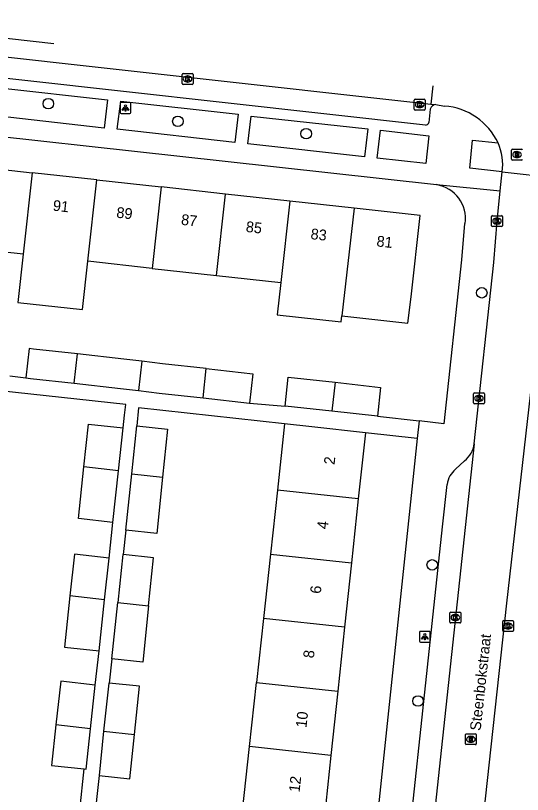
# Model space of a CAD drawing. Extents: x 161928 to 163055, y 386475 to 387428.
# Drawn here: x 162460.4 to 162507.4, y 387309.7 to 387381.8 of the extents above; entities that cross this region are included whole.
import ezdxf

# ---------------------------------------------------------------- set-up
doc = ezdxf.new("R2010")
doc.units = 0
for name, color, linetype in [('IMGEO_Boom', 7, 'Continuous'), ('IMGEO_Kolk', 7, 'Continuous'), ('IMGEO_Lichtpunt', 7, 'Continuous'), ('IMGEO_Openbare_ruimte_label', 7, 'Continuous'), ('IMGEO_Pand', 7, 'Continuous'), ('IMGEO_Pand_nummerreeks', 7, 'Continuous'), ('IMGEO_Rijbaan_lokaal_gesloten', 7, 'Continuous'), ('IMGEO_Rijbaan_lokaal_open', 7, 'Continuous'), ('IMGEO_Rioolput', 7, 'Continuous'), ('IMGEO_Voetpad_open', 7, 'Continuous')]:
    doc.layers.add(name, color=color, linetype=linetype)

msp = doc.modelspace()

# ---------------------------------------------------------------- linework, layer by layer
at = {"layer": 'IMGEO_Boom'}
for centre in [(162463.484, 387373.652), (162475.489, 387372.023), (162487.367, 387370.872), (162503.636, 387356.144), (162499.043, 387330.944), (162497.728, 387318.342)]:
    msp.add_circle(centre, 0.489, dxfattribs=at)
at = {"layer": 'IMGEO_Kolk'}
for p, q in [((162475.885, 387375.511), (162475.885, 387376.363)), ((162475.96, 387376.437), (162476.812, 387376.437)), ((162476.373, 387376.217), (162476.398, 387376.217)), ((162476.886, 387376.363), (162476.886, 387375.511)), ((162476.396, 387375.657), (162476.371, 387375.657)), ((162476.812, 387375.437), (162475.96, 387375.437)), ((162497.46, 387374.066), (162498.312, 387374.066)), ((162497.385, 387373.14), (162497.385, 387373.992)), ((162497.873, 387373.846), (162497.898, 387373.846)), ((162498.386, 387373.992), (162498.386, 387373.14)), ((162498.312, 387373.066), (162497.46, 387373.066)), ((162497.896, 387373.286), (162497.871, 387373.286)), ((162504.545, 387362.357), (162504.545, 387363.209)), ((162504.62, 387363.283), (162505.472, 387363.283)), ((162505.546, 387363.209), (162505.546, 387362.357)), ((162505.056, 387362.503), (162505.031, 387362.503)), ((162505.033, 387363.063), (162505.058, 387363.063)), ((162505.472, 387362.283), (162504.62, 387362.283)), ((162502.875, 387345.942), (162502.875, 387346.794)), ((162502.95, 387346.868), (162503.802, 387346.868)), ((162503.363, 387346.648), (162503.388, 387346.648)), ((162503.876, 387346.794), (162503.876, 387345.942)), ((162503.386, 387346.088), (162503.361, 387346.088)), ((162503.802, 387345.868), (162502.95, 387345.868)), ((162500.688, 387325.647), (162500.688, 387326.499)), ((162500.763, 387326.573), (162501.615, 387326.573)), ((162501.689, 387326.499), (162501.689, 387325.647)), ((162501.199, 387325.793), (162501.174, 387325.793)), ((162501.176, 387326.353), (162501.201, 387326.353)), ((162505.571, 387324.863), (162505.571, 387325.715)), ((162505.646, 387325.789), (162506.498, 387325.789)), ((162506.572, 387325.715), (162506.572, 387324.863)), ((162501.615, 387325.573), (162500.763, 387325.573)), ((162506.082, 387325.009), (162506.057, 387325.009)), ((162506.059, 387325.569), (162506.084, 387325.569)), ((162506.498, 387324.789), (162505.646, 387324.789))]:
    msp.add_line(p, q, dxfattribs=at)
for points in [[(162475.885, 387375.511), (162475.885, 387376.363)], [(162475.96, 387376.437), (162476.812, 387376.437)], [(162476.886, 387376.363), (162476.886, 387375.511)], [(162476.206, 387376.137), (162476.329, 387376.137), (162476.329, 387375.986), (162476.459, 387376.137), (162476.623, 387376.137), (162476.477, 387375.986), (162476.63, 387375.737), (162476.478, 387375.737), (162476.393, 387375.901), (162476.329, 387375.834), (162476.329, 387375.737), (162476.206, 387375.737), (162476.206, 387376.137)], [(162476.812, 387375.437), (162475.96, 387375.437)], [(162497.46, 387374.066), (162498.312, 387374.066)], [(162497.385, 387373.14), (162497.385, 387373.992)], [(162497.706, 387373.766), (162497.829, 387373.766), (162497.829, 387373.615), (162497.959, 387373.766), (162498.123, 387373.766), (162497.977, 387373.615), (162498.13, 387373.366), (162497.978, 387373.366), (162497.893, 387373.53), (162497.829, 387373.463), (162497.829, 387373.366), (162497.706, 387373.366), (162497.706, 387373.766)], [(162498.386, 387373.992), (162498.386, 387373.14)], [(162498.312, 387373.066), (162497.46, 387373.066)], [(162504.545, 387362.357), (162504.545, 387363.209)], [(162504.62, 387363.283), (162505.472, 387363.283)], [(162505.546, 387363.209), (162505.546, 387362.357)], [(162504.866, 387362.983), (162504.989, 387362.983), (162504.989, 387362.832), (162505.119, 387362.983), (162505.283, 387362.983), (162505.137, 387362.832), (162505.29, 387362.583), (162505.138, 387362.583), (162505.053, 387362.747), (162504.989, 387362.68), (162504.989, 387362.583), (162504.866, 387362.583), (162504.866, 387362.983)], [(162505.472, 387362.283), (162504.62, 387362.283)], [(162502.875, 387345.942), (162502.875, 387346.794)], [(162502.95, 387346.868), (162503.802, 387346.868)], [(162503.876, 387346.794), (162503.876, 387345.942)], [(162503.196, 387346.568), (162503.319, 387346.568), (162503.319, 387346.417), (162503.449, 387346.568), (162503.613, 387346.568), (162503.467, 387346.417), (162503.62, 387346.168), (162503.468, 387346.168), (162503.383, 387346.332), (162503.319, 387346.265), (162503.319, 387346.168), (162503.196, 387346.168), (162503.196, 387346.568)], [(162503.802, 387345.868), (162502.95, 387345.868)], [(162500.688, 387325.647), (162500.688, 387326.499)], [(162500.763, 387326.573), (162501.615, 387326.573)], [(162501.689, 387326.499), (162501.689, 387325.647)], [(162501.009, 387326.273), (162501.132, 387326.273), (162501.132, 387326.122), (162501.262, 387326.273), (162501.426, 387326.273), (162501.28, 387326.122), (162501.433, 387325.873), (162501.281, 387325.873), (162501.196, 387326.037), (162501.132, 387325.97), (162501.132, 387325.873), (162501.009, 387325.873), (162501.009, 387326.273)], [(162505.571, 387324.863), (162505.571, 387325.715)], [(162505.646, 387325.789), (162506.498, 387325.789)], [(162506.572, 387325.715), (162506.572, 387324.863)], [(162501.615, 387325.573), (162500.763, 387325.573)], [(162505.892, 387325.489), (162506.015, 387325.489), (162506.015, 387325.338), (162506.145, 387325.489), (162506.309, 387325.489), (162506.163, 387325.338), (162506.316, 387325.089), (162506.164, 387325.089), (162506.079, 387325.253), (162506.015, 387325.186), (162506.015, 387325.089), (162505.892, 387325.089), (162505.892, 387325.489)], [(162506.498, 387324.789), (162505.646, 387324.789)]]:
    msp.add_lwpolyline(points, dxfattribs=at)
for centre, start, end in [((162475.962, 387376.361), 91.55205, 178.44795), ((162475.962, 387376.361), 91.55205, 178.44795), ((162476.81, 387376.361), 1.55205, 88.44795), ((162476.81, 387376.361), 1.55205, 88.44795), ((162475.962, 387375.513), 181.55205, 268.44795), ((162475.962, 387375.513), 181.55205, 268.44795), ((162476.81, 387375.513), 271.55205, 358.44795), ((162476.81, 387375.513), 271.55205, 358.44795), ((162497.462, 387373.99), 91.55205, 178.44795), ((162497.462, 387373.99), 91.55205, 178.44795), ((162498.31, 387373.99), 1.55205, 88.44795), ((162498.31, 387373.99), 1.55205, 88.44795), ((162497.462, 387373.142), 181.55205, 268.44795), ((162497.462, 387373.142), 181.55205, 268.44795), ((162498.31, 387373.142), 271.55205, 358.44795), ((162498.31, 387373.142), 271.55205, 358.44795), ((162504.622, 387363.207), 91.55205, 178.44795), ((162504.622, 387363.207), 91.55205, 178.44795), ((162505.47, 387363.207), 1.55205, 88.44795), ((162505.47, 387363.207), 1.55205, 88.44795), ((162504.622, 387362.359), 181.55205, 268.44795), ((162504.622, 387362.359), 181.55205, 268.44795), ((162505.47, 387362.359), 271.55205, 358.44795), ((162505.47, 387362.359), 271.55205, 358.44795), ((162502.952, 387346.792), 91.55205, 178.44795), ((162502.952, 387346.792), 91.55205, 178.44795), ((162503.8, 387346.792), 1.55205, 88.44795), ((162503.8, 387346.792), 1.55205, 88.44795), ((162502.952, 387345.944), 181.55205, 268.44795), ((162502.952, 387345.944), 181.55205, 268.44795), ((162503.8, 387345.944), 271.55205, 358.44795), ((162503.8, 387345.944), 271.55205, 358.44795), ((162500.765, 387326.497), 91.55205, 178.44795), ((162500.765, 387326.497), 91.55205, 178.44795), ((162501.613, 387326.497), 1.55205, 88.44795), ((162501.613, 387326.497), 1.55205, 88.44795), ((162505.648, 387325.713), 91.55205, 178.44795), ((162505.648, 387325.713), 91.55205, 178.44795), ((162506.496, 387325.713), 1.55205, 88.44795), ((162506.496, 387325.713), 1.55205, 88.44795), ((162500.765, 387325.649), 181.55205, 268.44795), ((162500.765, 387325.649), 181.55205, 268.44795), ((162501.613, 387325.649), 271.55205, 358.44795), ((162501.613, 387325.649), 271.55205, 358.44795), ((162505.648, 387324.865), 181.55205, 268.44795), ((162505.648, 387324.865), 181.55205, 268.44795), ((162506.496, 387324.865), 271.55205, 358.44795), ((162506.496, 387324.865), 271.55205, 358.44795)]:
    msp.add_arc(centre, 0.0765, start, end, dxfattribs=at)
for centre, major_axis, ratio, start_param, end_param in [((162476.372, 387375.937), (-0.387, 0.002), 0.722429, 4.712389, 7.853982), ((162476.397, 387375.937), (-0.39, 0.002), 0.717154, 1.570796, 4.712389), ((162497.872, 387373.566), (-0.387, 0.002), 0.722429, 4.712389, 7.853982), ((162497.897, 387373.566), (-0.39, 0.002), 0.717154, 1.570796, 4.712389), ((162505.032, 387362.783), (-0.387, 0.002), 0.722429, 4.712389, 7.853982), ((162505.057, 387362.783), (-0.39, 0.002), 0.717154, 1.570796, 4.712389), ((162503.362, 387346.368), (-0.387, 0.002), 0.722429, 4.712389, 7.853982), ((162503.387, 387346.368), (-0.39, 0.002), 0.717154, 1.570796, 4.712389), ((162501.175, 387326.073), (-0.387, 0.002), 0.722429, 4.712389, 7.853982), ((162501.2, 387326.073), (-0.39, 0.002), 0.717154, 1.570796, 4.712389), ((162506.058, 387325.289), (-0.387, 0.002), 0.722429, 4.712389, 7.853982), ((162506.083, 387325.289), (-0.39, 0.002), 0.717154, 1.570796, 4.712389)]:
    msp.add_ellipse(centre, major_axis=major_axis, ratio=ratio, start_param=start_param, end_param=end_param, dxfattribs=at)
at = {"layer": 'IMGEO_Lichtpunt'}
for p, q in [((162470.127, 387373.658), (162470.127, 387372.851)), ((162470.127, 387373.658), (162470.127, 387372.851)), ((162471.029, 387373.753), (162470.221, 387373.753)), ((162471.029, 387373.753), (162470.221, 387373.753)), ((162471.123, 387372.851), (162471.123, 387373.658)), ((162471.123, 387372.851), (162471.123, 387373.658)), ((162470.221, 387372.757), (162471.029, 387372.757)), ((162470.221, 387372.757), (162471.029, 387372.757)), ((162497.867, 387324.697), (162497.867, 387323.89)), ((162497.867, 387324.697), (162497.867, 387323.89)), ((162498.769, 387324.792), (162497.961, 387324.792)), ((162498.769, 387324.792), (162497.961, 387324.792)), ((162498.863, 387323.89), (162498.863, 387324.697)), ((162498.863, 387323.89), (162498.863, 387324.697)), ((162497.961, 387323.796), (162498.769, 387323.796)), ((162497.961, 387323.796), (162498.769, 387323.796))]:
    msp.add_line(p, q, dxfattribs=at)
for points in [[(162470.501, 387373.322), (162470.54, 387373.294), (162470.352, 387373.032), (162470.314, 387373.059), (162470.501, 387373.322)], [(162470.713, 387373.294), (162470.751, 387373.321), (162470.938, 387373.059), (162470.899, 387373.031), (162470.713, 387373.294)], [(162470.603, 387373.274), (162470.65, 387373.274), (162470.65, 387372.952), (162470.603, 387372.952), (162470.603, 387373.274)], [(162498.241, 387324.361), (162498.28, 387324.333), (162498.092, 387324.071), (162498.054, 387324.098), (162498.241, 387324.361)], [(162498.343, 387324.313), (162498.39, 387324.313), (162498.39, 387323.991), (162498.343, 387323.991), (162498.343, 387324.313)], [(162498.453, 387324.333), (162498.491, 387324.36), (162498.678, 387324.098), (162498.639, 387324.07), (162498.453, 387324.333)]]:
    msp.add_lwpolyline(points, dxfattribs=at)
for centre in [(162470.626, 387373.456), (162498.366, 387324.495)]:
    msp.add_circle(centre, 0.0994, dxfattribs=at)
for centre, start, end in [((162470.221, 387373.658), 90, 180), ((162470.221, 387373.658), 90, 180), ((162471.029, 387373.658), 0, 90), ((162471.029, 387373.658), 0, 90), ((162470.221, 387372.851), 180, 270), ((162470.221, 387372.851), 180, 270), ((162471.029, 387372.851), 270, 0), ((162471.029, 387372.851), 270, 360), ((162497.961, 387324.697), 90, 180), ((162497.961, 387324.697), 90, 180), ((162498.769, 387324.697), 0, 90), ((162498.769, 387324.697), 0, 90), ((162497.961, 387323.89), 180, 270), ((162497.961, 387323.89), 180, 270), ((162498.769, 387323.89), 270, 0), ((162498.769, 387323.89), 270, 360)]:
    msp.add_arc(centre, 0.0946, start, end, dxfattribs=at)
at = {"layer": 'IMGEO_Pand'}
for points in [[(162456.033, 387367.915), (162461.997, 387367.258)], [(162461.997, 387367.258), (162461.166, 387359.714)], [(162467.961, 387366.6), (162461.997, 387367.258)], [(162467.13, 387359.056), (162467.961, 387366.6)], [(162467.961, 387366.6), (162473.925, 387365.943)], [(162473.925, 387365.943), (162473.094, 387358.399)], [(162479.888, 387365.286), (162473.925, 387365.943)], [(162479.057, 387357.742), (162479.888, 387365.286)], [(162485.852, 387364.629), (162479.888, 387365.286)], [(162485.852, 387364.629), (162485.021, 387357.085)], [(162491.816, 387363.971), (162485.852, 387364.629)], [(162491.816, 387363.971), (162490.669, 387353.997)], [(162490.669, 387353.997), (162496.784, 387353.323), (162497.086, 387355.755), (162497.917, 387363.299), (162491.816, 387363.971)], [(162461.166, 387359.714), (162455.202, 387360.371)], [(162461.166, 387359.714), (162460.673, 387355.246), (162466.637, 387354.588), (162467.13, 387359.056)], [(162473.094, 387358.399), (162467.13, 387359.056)], [(162473.094, 387358.399), (162479.057, 387357.742)], [(162479.057, 387357.742), (162485.021, 387357.085)], [(162485.021, 387357.085), (162484.696, 387354.103), (162490.606, 387353.452), (162490.669, 387353.997)], [(162466.181, 387350.48), (162462.117, 387350.928), (162461.706, 387350.979), (162461.406, 387348.263)], [(162465.881, 387347.764), (162466.181, 387350.48)], [(162472.147, 387349.802), (162470.481, 387350.006), (162466.181, 387350.48)], [(162472.147, 387349.802), (162471.848, 387347.086)], [(162478.112, 387349.122), (162474.048, 387349.57), (162472.147, 387349.802)], [(162477.813, 387346.406), (162478.112, 387349.122)], [(162478.112, 387349.122), (162482.412, 387348.648), (162482.113, 387345.932)], [(162461.406, 387348.263), (162461.817, 387348.212), (162465.881, 387347.764)], [(162485.41, 387345.647), (162485.705, 387348.33), (162490.04, 387347.853)], [(162465.881, 387347.764), (162470.182, 387347.29), (162471.848, 387347.086)], [(162490.04, 387347.853), (162489.745, 387345.17)], [(162490.04, 387347.853), (162494.268, 387347.387), (162493.972, 387344.704)], [(162471.848, 387347.086), (162473.748, 387346.854), (162477.813, 387346.406)], [(162477.813, 387346.406), (162482.113, 387345.932)], [(162489.745, 387345.17), (162485.41, 387345.647)], [(162493.972, 387344.704), (162489.745, 387345.17)], [(162466.784, 387340.016), (162467.214, 387343.989), (162470.422, 387343.64)], [(162471.207, 387339.365), (162471.672, 387343.814)], [(162471.672, 387343.814), (162474.533, 387343.515), (162474.068, 387339.059)], [(162485.369, 387344.013), (162484.698, 387337.869)], [(162492.85, 387343.179), (162487.881, 387343.733), (162485.369, 387344.013)], [(162469.99, 387339.659), (162470.422, 387343.64)], [(162492.85, 387343.179), (162492.197, 387337.068)], [(162469.47, 387334.868), (162466.264, 387335.226), (162466.784, 387340.016)], [(162469.99, 387339.659), (162466.784, 387340.016)], [(162469.47, 387334.868), (162469.99, 387339.659)], [(162470.663, 387334.157), (162471.207, 387339.365)], [(162474.068, 387339.059), (162473.524, 387333.858), (162470.663, 387334.157)], [(162471.207, 387339.365), (162474.068, 387339.059)], [(162484.698, 387337.869), (162484.05, 387331.93)], [(162492.197, 387337.068), (162484.698, 387337.869)], [(162492.197, 387337.068), (162491.562, 387331.128)], [(162469.113, 387331.583), (162465.908, 387331.941), (162465.488, 387328.075)], [(162468.694, 387327.718), (162469.113, 387331.583)], [(162470.427, 387331.903), (162470.373, 387331.909), (162469.908, 387327.46)], [(162472.768, 387327.154), (162473.234, 387331.61), (162470.427, 387331.903)], [(162484.05, 387331.93), (162483.402, 387325.991)], [(162484.05, 387331.93), (162491.562, 387331.128)], [(162491.562, 387331.128), (162490.927, 387325.188)], [(162465.488, 387328.075), (162464.974, 387323.335), (162468.18, 387322.978)], [(162468.694, 387327.718), (162465.488, 387328.075)], [(162468.18, 387322.978), (162468.694, 387327.718)], [(162469.364, 387322.252), (162469.908, 387327.46)], [(162472.768, 387327.154), (162472.225, 387321.953), (162469.364, 387322.252)], [(162469.908, 387327.46), (162472.768, 387327.154)], [(162483.402, 387325.991), (162482.754, 387320.053)], [(162490.927, 387325.188), (162483.402, 387325.991)], [(162490.927, 387325.188), (162490.292, 387319.248)], [(162467.836, 387319.813), (162464.63, 387320.17), (162464.192, 387316.133)], [(162469.128, 387319.998), (162469.074, 387320.004), (162468.609, 387315.555)], [(162471.469, 387315.249), (162471.935, 387319.705), (162469.128, 387319.998)], [(162482.106, 387314.114), (162482.754, 387320.053)], [(162482.754, 387320.053), (162490.292, 387319.248)], [(162467.398, 387315.776), (162467.836, 387319.813)], [(162490.292, 387319.248), (162489.657, 387313.308)], [(162464.192, 387316.133), (162463.785, 387312.383), (162466.813, 387312.054)], [(162467.398, 387315.776), (162464.192, 387316.133)], [(162466.813, 387312.054), (162466.992, 387312.035), (162467.398, 387315.776)], [(162468.609, 387315.555), (162468.179, 387311.434)], [(162468.179, 387311.434), (162471.04, 387311.135), (162471.469, 387315.249)], [(162468.609, 387315.555), (162471.469, 387315.249)], [(162481.457, 387308.175), (162482.106, 387314.114)], [(162489.657, 387313.308), (162482.106, 387314.114)], [(162489.657, 387313.308), (162489.022, 387307.367)]]:
    msp.add_lwpolyline(points, dxfattribs=at)
at = {"layer": 'IMGEO_Rijbaan_lokaal_gesloten'}
for points in [[(162440.752, 387380.095), (162440.944, 387381.811), (162463.978, 387379.236)], [(162451.416, 387378.887), (162498.919, 387373.594)], [(162499.096, 387375.311), (162498.919, 387373.594)]]:
    msp.add_lwpolyline(points, dxfattribs=at)
at = {"layer": 'IMGEO_Rijbaan_lokaal_open'}
for points in [[(162498.919, 387373.594), (162499.394, 387373.562)], [(162499.394, 387373.562), (162500.193, 387373.434)], [(162505.346, 387365.588), (162505.532, 387367.335)], [(162505.532, 387367.335), (162510.503, 387366.787)], [(162502.933, 387342.156), (162504.739, 387358.935), (162505.046, 387362.783), (162505.346, 387365.588)], [(162510.31, 387364.913), (162510.021, 387362.103), (162509.158, 387355.885), (162505.916, 387327.391), (162501.419, 387286.063), (162501.358, 387285.031)], [(162502.933, 387342.156), (162500, 387314.904), (162498.497, 387300.792), (162497.103, 387287.418)]]:
    msp.add_lwpolyline(points, dxfattribs=at)
for centre, radius, start, end in [((162499.721, 387367.453), 5.999, 25.31902, 85.48829), ((162500.73, 387368.011), 4.849, 351.98749, 24.46394)]:
    msp.add_arc(centre, radius, start, end, dxfattribs=at)
at = {"layer": 'IMGEO_Rioolput'}
for p, q in [((162506.4, 387368.511), (162506.4, 387369.363)), ((162506.475, 387369.437), (162507.327, 387369.437)), ((162506.888, 387369.217), (162506.913, 387369.217)), ((162507.327, 387368.437), (162506.475, 387368.437)), ((162506.911, 387368.657), (162506.886, 387368.657)), ((162502.123, 387314.373), (162502.123, 387315.225)), ((162502.198, 387315.299), (162503.05, 387315.299)), ((162502.611, 387315.079), (162502.636, 387315.079)), ((162503.124, 387315.225), (162503.124, 387314.373)), ((162503.05, 387314.299), (162502.198, 387314.299)), ((162502.634, 387314.519), (162502.609, 387314.519))]:
    msp.add_line(p, q, dxfattribs=at)
for points in [[(162506.4, 387368.511), (162506.4, 387369.363)], [(162506.475, 387369.437), (162507.327, 387369.437)], [(162506.989, 387369.135), (162506.737, 387369.137), (162506.737, 387368.737)], [(162506.915, 387369.056), (162506.861, 387369.056), (162506.861, 387368.975)], [(162506.861, 387368.975), (162506.913, 387368.975)], [(162507.327, 387368.437), (162506.475, 387368.437)], [(162506.737, 387368.737), (162506.861, 387368.737), (162506.861, 387368.899), (162506.872, 387368.899)], [(162506.919, 387368.87), (162506.99, 387368.737), (162507.13, 387368.737), (162507.065, 387368.863)], [(162502.123, 387314.373), (162502.123, 387315.225)], [(162502.198, 387315.299), (162503.05, 387315.299)], [(162502.712, 387314.997), (162502.46, 387314.999), (162502.46, 387314.599)], [(162502.638, 387314.918), (162502.584, 387314.918), (162502.584, 387314.837)], [(162503.124, 387315.225), (162503.124, 387314.373)], [(162503.05, 387314.299), (162502.198, 387314.299)], [(162502.46, 387314.599), (162502.584, 387314.599), (162502.584, 387314.761), (162502.595, 387314.761)], [(162502.584, 387314.837), (162502.636, 387314.837)], [(162502.642, 387314.732), (162502.713, 387314.599), (162502.853, 387314.599), (162502.788, 387314.725)]]:
    msp.add_lwpolyline(points, dxfattribs=at)
for centre, radius, start, end in [((162506.477, 387369.361), 0.0765, 91.55205, 178.44795), ((162506.477, 387369.361), 0.0765, 91.55205, 178.44795), ((162506.897, 387369.164), 0.19, 274.7715, 282.96867), ((162506.921, 387368.96), 0.0964, 77.00612, 93.18647), ((162506.935, 387369.017), 0.0378, 276.66336, 79.67722), ((162506.988, 387369.025), 0.109, 350.36119, 89.41601), ((162506.986, 387369.025), 0.112, 277.58423, 350.98172), ((162507.325, 387369.361), 0.0765, 1.55205, 88.44795), ((162507.325, 387369.361), 0.0765, 1.55205, 88.44795), ((162506.477, 387368.513), 0.0765, 181.55205, 268.44795), ((162506.477, 387368.513), 0.0765, 181.55205, 268.44795), ((162506.871, 387368.846), 0.0533, 26.02933, 88.69889), ((162506.97, 387368.81), 0.108, 29.51342, 73.79051), ((162507.325, 387368.513), 0.0765, 271.55205, 358.44795), ((162507.325, 387368.513), 0.0765, 271.55205, 358.44795), ((162502.2, 387315.223), 0.0765, 91.55205, 178.44795), ((162502.2, 387315.223), 0.0765, 91.55205, 178.44795), ((162502.644, 387314.822), 0.0964, 77.00612, 93.18647), ((162502.658, 387314.879), 0.0378, 276.66336, 79.67722), ((162502.711, 387314.887), 0.109, 350.36119, 89.41601), ((162503.048, 387315.223), 0.0765, 1.55205, 88.44795), ((162503.048, 387315.223), 0.0765, 1.55205, 88.44795), ((162502.2, 387314.375), 0.0765, 181.55205, 268.44795), ((162502.2, 387314.375), 0.0765, 181.55205, 268.44795), ((162502.594, 387314.708), 0.0533, 26.02933, 88.69889), ((162502.62, 387315.026), 0.19, 274.7715, 282.96867), ((162502.709, 387314.887), 0.112, 277.58423, 350.98172), ((162502.693, 387314.672), 0.108, 29.51342, 73.79051), ((162503.048, 387314.375), 0.0765, 271.55205, 358.44795), ((162503.048, 387314.375), 0.0765, 271.55205, 358.44795)]:
    msp.add_arc(centre, radius, start, end, dxfattribs=at)
for centre, major_axis, ratio, start_param, end_param in [((162506.887, 387368.937), (-0.387, 0.002), 0.722429, 4.712389, 7.853982), ((162506.912, 387368.937), (-0.39, 0.002), 0.717154, 1.570796, 4.712389), ((162502.61, 387314.799), (-0.387, 0.002), 0.722429, 4.712389, 7.853982), ((162502.635, 387314.799), (-0.39, 0.002), 0.717154, 1.570796, 4.712389)]:
    msp.add_ellipse(centre, major_axis=major_axis, ratio=ratio, start_param=start_param, end_param=end_param, dxfattribs=at)
at = {"layer": 'IMGEO_Voetpad_open'}
for points in [[(162498.423, 387371.662), (162451.846, 387376.856)], [(162458.946, 387375.134), (162468.968, 387374.017), (162468.661, 387371.391), (162458.61, 387372.53), (162458.946, 387375.134)], [(162470.203, 387373.876), (162481.068, 387372.668), (162480.769, 387370.061), (162469.858, 387371.278), (162470.203, 387373.876)], [(162498.857, 387373.153), (162498.734, 387371.902)], [(162482.285, 387372.497), (162493.07, 387371.336), (162492.767, 387368.733), (162481.978, 387369.926), (162482.285, 387372.497)], [(162449.134, 387371.52), (162449.387, 387371.573), (162449.643, 387371.603), (162449.901, 387371.609), (162450.159, 387371.593), (162479.854, 387368.322), (162499.441, 387366.155)], [(162494.268, 387371.203), (162498.743, 387370.689), (162498.447, 387368.113), (162493.954, 387368.622), (162494.268, 387371.203)], [(162505.532, 387367.335), (162502.536, 387367.675), (162502.773, 387370.269), (162505.144, 387370.019)], [(162499.441, 387366.155), (162505.346, 387365.588)], [(162502.11, 387362.553), (162502.049, 387362.546), (162501.757, 387359.181), (162500.118, 387344.007), (162497.821, 387344.27)], [(162459.925, 387348.448), (162461.406, 387348.263)], [(162470.422, 387343.64), (162470.548, 387344.799), (162470.656, 387345.796), (162457.285, 387347.248)], [(162482.113, 387345.932), (162485.41, 387345.647)], [(162485.369, 387344.013), (162471.846, 387345.481), (162471.672, 387343.814)], [(162493.972, 387344.704), (162497.821, 387344.27)], [(162497.821, 387344.27), (162497.639, 387342.658)], [(162497.639, 387342.658), (162492.85, 387343.179)], [(162497.639, 387342.658), (162491.355, 387282.83), (162486.464, 387283.437)], [(162501.202, 387339.808), (162502.045, 387340.59)], [(162495.41, 387291.445), (162500, 387334.484), (162500.418, 387338.404)], [(162469.113, 387331.583), (162469.47, 387334.868)], [(162470.663, 387334.157), (162470.427, 387331.903)], [(162467.836, 387319.813), (162468.18, 387322.978)], [(162469.364, 387322.252), (162469.128, 387319.998)], [(162466.398, 387308.228), (162466.813, 387312.054)], [(162468.179, 387311.434), (162468.065, 387310.347), (162467.829, 387308.092)]]:
    msp.add_lwpolyline(points, dxfattribs=at)
for centre, radius, start, end in [((162499.39, 387373.01), 0.552, 89.59514, 164.99347), ((162498.418, 387371.99), 0.328, 270.87512, 344.43992), ((162498.936, 387362.991), 3.204, 352.14275, 80.93246), ((162500.589, 387342.45), 2.362, 308.0435, 352.84571), ((162502.638, 387338.085), 2.243, 129.81048, 171.83114)]:
    msp.add_arc(centre, radius, start, end, dxfattribs=at)

# ---------------------------------------------------------------- texts
at = {"layer": 'IMGEO_Openbare_ruimte_label'}
msp.add_text('Steenbokstraat', height=1, rotation=83.74207, dxfattribs=at).set_placement((162503.523, 387315.545))
at = {"layer": 'IMGEO_Pand_nummerreeks'}
for s, rotation, p in [('91', 353.70892, (162463.861, 387363.752)), ('89', 353.71106, (162469.746, 387363.104)), ('87', 353.71106, (162475.744, 387362.443)), ('85', 353.71106, (162481.742, 387361.782)), ('83', 353.71106, (162487.74, 387361.121)), ('81', 353.71106, (162493.85, 387360.447)), ('2', 83.89865, (162489.995, 387340.184)), ('4', 83.89865, (162489.357, 387334.212)), ('6', 83.89865, (162488.718, 387328.238)), ('8', 83.89865, (162488.08, 387322.268)), ('10', 83.89865, (162487.393, 387315.835)), ('12', 83.89865, (162486.754, 387309.855))]:
    msp.add_text(s, height=1, rotation=rotation, dxfattribs=at).set_placement(p)

doc.saveas('drawing.dxf')
